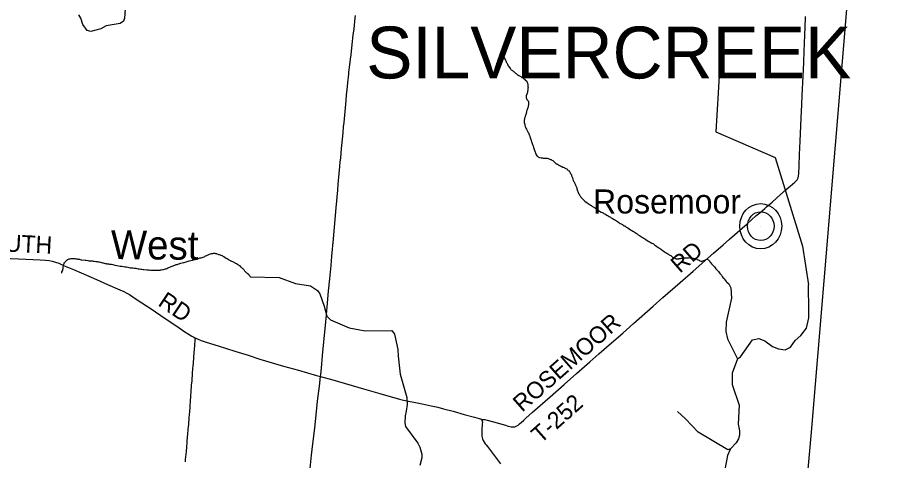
# Model space of a CAD drawing. Extents: x -13.9 to 69.1, y -25.2 to 26.1.
# Drawn here: x 5.08 to 7.866, y 14.961 to 16.353 of the extents above; entities that cross this region are included whole.
import ezdxf

# ---------------------------------------------------------------- set-up
doc = ezdxf.new("R2010")
doc.units = 0
for name, color, linetype in [('GM_X_County_Road', 7, 'Continuous'), ('GM_X_County_Road_Text', 7, 'Continuous'), ('GM_X_Minor_River', 7, 'Continuous'), ('GM_X_Minor_River_Text', 7, 'Continuous'), ('GM_X_Township', 7, 'Continuous'), ('GM_X_Township_Road', 7, 'Continuous'), ('GM_X_Township_Road_Text', 7, 'Continuous'), ('GM_X_Township_Text', 7, 'Continuous'), ('GM_X_Unincorporated', 7, 'Continuous'), ('GM_X_Unincorporated_Location', 7, 'Continuous'), ('GM_X_Unincorporated_Text', 7, 'Continuous')]:
    doc.layers.add(name, color=color, linetype=linetype)

msp = doc.modelspace()

# ---------------------------------------------------------------- linework, layer by layer
at = {"layer": 'GM_X_County_Road'}
for points in [[(6.0338, 15.224), (6.0343, 15.2302), (6.0362, 15.2509), (6.0402, 15.2899), (6.0443, 15.3337), (6.0489, 15.3846), (6.052, 15.4178), (6.0544, 15.4432), (6.059, 15.4923), (6.0627, 15.5313), (6.0666, 15.574), (6.069, 15.603), (6.0743, 15.6579), (6.0828, 15.7545), (6.088, 15.8107), (6.0895, 15.8291), (6.0926, 15.8634), (6.0945, 15.8853), (6.0958, 15.8995), (6.097, 15.9114), (6.0998, 15.9415), (6.1008, 15.9516), (6.1046, 15.9912), (6.1064, 16.0102), (6.1076, 16.0232), (6.1141, 16.093), (6.1157, 16.1102), (6.1173, 16.1267), (6.1196, 16.148), (6.1224, 16.1758), (6.1231, 16.1823), (6.126, 16.2053), (6.1281, 16.223), (6.1296, 16.2359), (6.1334, 16.269), (6.1367, 16.2979), (6.1391, 16.3186), (6.1429, 16.3528), (6.1437, 16.3605)], [(5.0048, 15.5981), (5.0826, 15.5941), (5.15, 15.591), (5.1677, 15.59), (5.1788, 15.5889), (5.1886, 15.5871), (5.1983, 15.5843), (5.2088, 15.5804), (5.2243, 15.574), (5.2556, 15.5605), (5.3279, 15.529), (5.3627, 15.5139), (5.4018, 15.4972), (5.4135, 15.4918), (5.4215, 15.4878), (5.426, 15.4854), (5.4318, 15.4819), (5.4422, 15.475), (5.4563, 15.4656), (5.5, 15.4366), (5.5442, 15.4071), (5.5808, 15.3825), (5.6065, 15.365), (5.6201, 15.3561), (5.6283, 15.3511), (5.6348, 15.3475), (5.6393, 15.3453)], [(5.6393, 15.3453), (5.6411, 15.3444), (5.6478, 15.3416), (5.6577, 15.3379), (5.6735, 15.3327), (5.7112, 15.321), (5.7631, 15.3042), (5.8055, 15.2908), (5.8427, 15.2791), (5.9172, 15.2569), (5.9643, 15.2436), (6.021, 15.2276), (6.0338, 15.224)], [(5.9984, 14.8932), (5.9981, 14.8949), (5.9976, 14.8983), (5.9975, 14.9042), (5.9979, 14.9107), (6.0005, 14.9343), (6.0055, 14.9767), (6.0095, 15.0122), (6.0141, 15.0529), (6.0187, 15.0924), (6.0245, 15.1462), (6.03, 15.194), (6.0338, 15.224)], [(6.0338, 15.224), (6.0723, 15.2134), (6.169, 15.1856), (6.2203, 15.171), (6.2823, 15.1532), (6.2946, 15.15), (6.3103, 15.1464), (6.3271, 15.143), (6.3532, 15.1379), (6.3825, 15.1319), (6.4031, 15.1273), (6.4209, 15.1229), (6.4509, 15.1147), (6.4857, 15.1051), (6.519, 15.0963), (6.5335, 15.0924), (6.5368, 15.0913), (6.5384, 15.0905), (6.5399, 15.0895), (6.5411, 15.0881)], [(6.5411, 15.0881), (6.5411, 15.088), (6.5418, 15.087), (6.5428, 15.0846), (6.5432, 15.0821), (6.5433, 15.0797), (6.5432, 15.0754), (6.5421, 15.0546), (6.5416, 15.0451), (6.5416, 15.041), (6.5419, 15.0364), (6.5425, 15.032), (6.5438, 15.0277), (6.5461, 15.0227), (6.5494, 15.0173), (6.5526, 15.0125), (6.5554, 15.0088), (6.5592, 15.0037), (6.5812, 14.9747), (6.6003, 14.9492)]]:
    msp.add_lwpolyline(points, dxfattribs=at)
at = {"layer": 'GM_X_Minor_River'}
for points in [[(5.4185, 16.3804), (5.416, 16.3517), (5.4125, 16.342), (5.4029, 16.3345), (5.358, 16.3278), (5.341, 16.3187), (5.3105, 16.3095), (5.2987, 16.3126), (5.2846, 16.3321), (5.2785, 16.3523), (5.2726, 16.3622)], [(6.6039, 16.242), (6.6052, 16.2369), (6.6085, 16.2321), (6.6112, 16.2288), (6.6129, 16.227), (6.6132, 16.2251), (6.6142, 16.2229), (6.6158, 16.2197), (6.6171, 16.2171), (6.6181, 16.2145), (6.6191, 16.2127), (6.6201, 16.2109), (6.6211, 16.209), (6.6221, 16.2068), (6.6251, 16.2021), (6.6268, 16.1992), (6.6288, 16.1966), (6.6314, 16.1929), (6.6331, 16.1914), (6.6344, 16.1896), (6.6364, 16.1885), (6.6385, 16.1866), (6.6401, 16.1855), (6.6418, 16.1837), (6.6438, 16.1826), (6.6458, 16.1807), (6.6492, 16.1778), (6.6512, 16.1763), (6.6529, 16.1748), (6.6549, 16.1737), (6.6579, 16.1715), (6.6606, 16.17), (6.6622, 16.1689), (6.6643, 16.1678), (6.6659, 16.1667), (6.6679, 16.1652), (6.6703, 16.1637), (6.672, 16.1626), (6.674, 16.1611), (6.676, 16.16), (6.6793, 16.156), (6.6817, 16.1545), (6.684, 16.1501), (6.6853, 16.1483), (6.6863, 16.1413), (6.6869, 16.1359), (6.6872, 16.1333), (6.6865, 16.1301), (6.6865, 16.1271), (6.6865, 16.1246), (6.6858, 16.1224), (6.685, 16.1184), (6.684, 16.1155), (6.683, 16.113), (6.6816, 16.1079), (6.6809, 16.105), (6.6808, 16.1029), (6.6812, 16.101), (6.6821, 16.0985), (6.6838, 16.0959), (6.6858, 16.0933), (6.6875, 16.0915), (6.6885, 16.0889), (6.6888, 16.0868), (6.6891, 16.0842), (6.6891, 16.0824), (6.6887, 16.0802), (6.6862, 16.0697), (6.6852, 16.0668), (6.6842, 16.0643), (6.6835, 16.0617), (6.6828, 16.0592), (6.6821, 16.0566), (6.681, 16.0519), (6.68, 16.0483), (6.6789, 16.0458), (6.6782, 16.0432), (6.6779, 16.0411), (6.6772, 16.0393), (6.6765, 16.0374), (6.6761, 16.0353), (6.6758, 16.0327), (6.6754, 16.0309), (6.6754, 16.0287), (6.6754, 16.0265), (6.6753, 16.024), (6.6756, 16.0204), (6.6766, 16.0167), (6.6776, 16.0149), (6.6786, 16.0105), (6.6806, 16.0061), (6.6822, 16.0021), (6.6842, 15.9984), (6.6865, 15.9944), (6.6878, 15.9918), (6.6892, 15.9896), (6.6902, 15.9875), (6.6911, 15.9849), (6.6918, 15.9831), (6.6931, 15.9794), (6.6951, 15.9732)], [(7.2899, 16.1867), (7.2789, 15.9941), (7.4655, 15.9129), (7.5512, 15.6341), (7.5702, 15.5131)], [(6.6951, 15.9732), (6.6957, 15.9703), (6.6967, 15.9681), (6.6974, 15.9659), (6.698, 15.9637), (6.699, 15.9608), (6.7003, 15.9571), (6.7013, 15.9546), (6.7023, 15.9517), (6.7033, 15.9491), (6.7043, 15.9466), (6.7049, 15.9444), (6.7056, 15.9418), (6.7066, 15.9385), (6.7075, 15.936), (6.7082, 15.933), (6.7092, 15.9301), (6.7102, 15.9279), (6.7125, 15.9217), (6.7151, 15.9184), (6.7168, 15.9173), (6.7205, 15.9147), (6.7232, 15.9136), (6.7282, 15.9121), (6.7313, 15.912), (6.733, 15.912), (6.7353, 15.9116), (6.7428, 15.9115), (6.7458, 15.9111), (6.7475, 15.9111), (6.7492, 15.9107), (6.7515, 15.91), (6.7535, 15.9096), (6.7555, 15.9085), (6.7579, 15.9074), (6.7599, 15.9066), (6.7626, 15.9051), (6.7653, 15.9036), (6.767, 15.9014), (6.769, 15.8992), (6.7713, 15.8974), (6.773, 15.8963), (6.7747, 15.8948), (6.7763, 15.8937), (6.778, 15.8929), (6.78, 15.8922), (6.7831, 15.8903), (6.7847, 15.8896), (6.7864, 15.8881), (6.7898, 15.8866), (6.7921, 15.8855), (6.7938, 15.8847), (6.7965, 15.8832), (6.7982, 15.8829), (6.8009, 15.8817), (6.8025, 15.8806), (6.8046, 15.8799), (6.8062, 15.8791), (6.8089, 15.878), (6.8109, 15.8754), (6.8136, 15.8725), (6.8166, 15.871), (6.8186, 15.8673), (6.8206, 15.8633), (6.8226, 15.8604), (6.8236, 15.8582), (6.8242, 15.856), (6.8249, 15.8534), (6.8259, 15.8512), (6.8269, 15.8491), (6.8279, 15.8469), (6.8285, 15.8447), (6.8298, 15.8414), (6.8308, 15.8388), (6.8321, 15.837), (6.8338, 15.8333), (6.8355, 15.8297), (6.8368, 15.8267), (6.8381, 15.8242), (6.8391, 15.822), (6.8397, 15.8202), (6.8404, 15.8176), (6.8407, 15.8151), (6.842, 15.8114), (6.843, 15.8085), (6.844, 15.8067), (6.8453, 15.8037), (6.8466, 15.8001), (6.8483, 15.7975), (6.8496, 15.795), (6.8509, 15.7924), (6.8526, 15.7906), (6.854, 15.7887), (6.8553, 15.7865), (6.8573, 15.7839), (6.8596, 15.7817), (6.8626, 15.7788), (6.8646, 15.7769), (6.8666, 15.7755), (6.873, 15.771), (6.8764, 15.7684)], [(6.8764, 15.7684), (6.8801, 15.7662), (6.8827, 15.7644), (6.8844, 15.7636), (6.8868, 15.7618), (6.8884, 15.7607), (6.8905, 15.7595), (6.8925, 15.7584), (6.8945, 15.7569), (6.8968, 15.7555), (6.8992, 15.7543), (6.9012, 15.7529), (6.9035, 15.7514), (6.9059, 15.7495), (6.9092, 15.747), (6.9126, 15.7447), (6.9176, 15.7418), (6.9206, 15.7403), (6.9237, 15.7388), (6.9264, 15.7373), (6.9294, 15.7358), (6.9324, 15.7339), (6.9354, 15.7321), (6.9391, 15.7299), (6.9431, 15.7276), (6.9465, 15.7258), (6.9492, 15.7239), (6.9529, 15.7213), (6.9582, 15.7187), (6.9623, 15.7161), (6.966, 15.7139), (6.969, 15.712), (6.972, 15.7098), (6.9747, 15.708), (6.9777, 15.7061), (6.9804, 15.7046), (6.9824, 15.7031), (6.9844, 15.7024), (6.9871, 15.7009), (6.9904, 15.6987), (6.9921, 15.6979), (6.9948, 15.6957), (6.9968, 15.6946), (6.9992, 15.6931), (7.0012, 15.692), (7.0102, 15.6857), (7.0146, 15.6835), (7.0176, 15.6816), (7.0213, 15.6794), (7.0243, 15.6772), (7.0277, 15.675), (7.031, 15.6727), (7.0344, 15.6701), (7.0381, 15.6676), (7.0418, 15.6657), (7.0448, 15.6635), (7.0478, 15.6616), (7.0518, 15.6594), (7.0549, 15.6575), (7.0585, 15.6549), (7.0629, 15.652), (7.0679, 15.6494), (7.0723, 15.6464), (7.0767, 15.6442), (7.0804, 15.6423), (7.0827, 15.6416), (7.0867, 15.6371), (7.0921, 15.6338), (7.0971, 15.6301), (7.1011, 15.6279), (7.1048, 15.626), (7.1072, 15.6242), (7.1102, 15.622), (7.1129, 15.6194), (7.1166, 15.6168), (7.1206, 15.6142), (7.1239, 15.612), (7.127, 15.6105), (7.1297, 15.609), (7.132, 15.6071), (7.1343, 15.6057), (7.1367, 15.6045), (7.1384, 15.6034), (7.1424, 15.6001), (7.1447, 15.599), (7.1468, 15.5975), (7.1515, 15.5956), (7.1531, 15.5949), (7.1548, 15.5945), (7.1572, 15.5945), (7.1592, 15.5944), (7.1619, 15.5948), (7.1636, 15.5951), (7.1656, 15.5955), (7.1673, 15.5958), (7.1694, 15.5961), (7.171, 15.5961), (7.1731, 15.5965), (7.1754, 15.5968), (7.1792, 15.5971), (7.1822, 15.5971)], [(5.5365, 15.5607), (5.5392, 15.561), (5.5423, 15.5617), (5.5453, 15.5628), (5.5474, 15.5631), (5.5494, 15.5645), (5.5521, 15.5663), (5.5552, 15.5674), (5.5586, 15.5684), (5.5609, 15.5695), (5.5633, 15.5702), (5.566, 15.5716), (5.5694, 15.5723), (5.5718, 15.5734), (5.5745, 15.5744), (5.5769, 15.5751), (5.5792, 15.5762), (5.5816, 15.5769), (5.5836, 15.5776), (5.5867, 15.5783), (5.5887, 15.579), (5.5907, 15.5797), (5.5935, 15.5807), (5.5982, 15.5821), (5.6019, 15.5828), (5.6043, 15.5831), (5.6067, 15.5842), (5.61, 15.5849), (5.6131, 15.5856), (5.6165, 15.5866), (5.6202, 15.5877), (5.63, 15.5901), (5.6337, 15.5915), (5.6388, 15.5925), (5.6425, 15.594), (5.6463, 15.595), (5.6496, 15.596), (5.6534, 15.5971), (5.6571, 15.5981), (5.6608, 15.5988), (5.6639, 15.5999), (5.6666, 15.6009), (5.6689, 15.602), (5.6717, 15.6038), (5.6754, 15.6052), (5.6778, 15.6063), (5.6794, 15.607), (5.6815, 15.608), (5.6842, 15.6091), (5.6869, 15.6098), (5.69, 15.6108), (5.6923, 15.6112), (5.6947, 15.6115), (5.6967, 15.6118), (5.6987, 15.6118), (5.7004, 15.6118), (5.7028, 15.6114), (5.7055, 15.611), (5.7072, 15.6106), (5.7105, 15.6091), (5.7125, 15.6084), (5.7146, 15.6076), (5.7173, 15.6069), (5.7199, 15.6061), (5.7236, 15.605), (5.7263, 15.6031), (5.7294, 15.6013), (5.7327, 15.599), (5.7361, 15.5968), (5.7391, 15.595), (5.7421, 15.5931), (5.7448, 15.5916), (5.7468, 15.5901), (5.7491, 15.5894), (5.7512, 15.5883), (5.7532, 15.5872), (5.7559, 15.586), (5.7586, 15.5849), (5.7659, 15.5812), (5.7686, 15.5793), (5.7716, 15.5775), (5.774, 15.576), (5.776, 15.5749), (5.778, 15.5734), (5.7817, 15.5697), (5.7834, 15.5679), (5.7854, 15.5657), (5.7874, 15.5638), (5.7894, 15.5627), (5.7917, 15.5605), (5.7944, 15.5572), (5.7964, 15.555), (5.7984, 15.5528), (5.8008, 15.5509), (5.8024, 15.5495), (5.8041, 15.5484), (5.8061, 15.5461), (5.8084, 15.5436), (5.8118, 15.5375)], [(5.2185, 15.5493), (5.2185, 15.5533), (5.2209, 15.5565), (5.2227, 15.5638), (5.223, 15.5656), (5.223, 15.5681), (5.2231, 15.5703), (5.2234, 15.5729), (5.2238, 15.575), (5.2245, 15.5772), (5.2255, 15.5794), (5.2255, 15.5819), (5.2279, 15.5833), (5.2293, 15.5855), (5.2313, 15.5873), (5.2337, 15.5895), (5.2354, 15.5905), (5.2368, 15.5923), (5.2398, 15.5934), (5.2422, 15.5941), (5.2446, 15.5944), (5.2476, 15.5951), (5.2503, 15.5954), (5.2533, 15.5954), (5.2571, 15.5954), (5.2601, 15.5953), (5.2628, 15.5949), (5.2665, 15.5945), (5.2692, 15.5938), (5.2719, 15.5934), (5.2746, 15.593), (5.2769, 15.5922), (5.2793, 15.5918), (5.282, 15.5914), (5.2921, 15.5902), (5.2958, 15.5898), (5.3005, 15.5894), (5.3042, 15.5886), (5.3096, 15.5882), (5.314, 15.5878), (5.3174, 15.5873), (5.3211, 15.5869), (5.3255, 15.5862), (5.3295, 15.5857), (5.3332, 15.585), (5.3366, 15.5846), (5.34, 15.5838), (5.3433, 15.5827), (5.3467, 15.5823), (5.3487, 15.5815), (5.3521, 15.5807), (5.3551, 15.5803), (5.3578, 15.5799), (5.3605, 15.5792), (5.3629, 15.5792), (5.3659, 15.5788), (5.369, 15.578), (5.3727, 15.5776), (5.3754, 15.5772), (5.3791, 15.5764), (5.3821, 15.5753), (5.3868, 15.5745), (5.3919, 15.5737), (5.3973, 15.5726), (5.402, 15.5718), (5.4074, 15.571), (5.4124, 15.5702), (5.4171, 15.5694), (5.4219, 15.569), (5.4262, 15.5682), (5.4296, 15.5674), (5.4353, 15.5666), (5.439, 15.5662), (5.4428, 15.5658), (5.4461, 15.5651), (5.4492, 15.5647), (5.4522, 15.5646), (5.4552, 15.5639), (5.4593, 15.5634), (5.4637, 15.563), (5.4677, 15.5623), (5.4711, 15.5618), (5.4748, 15.5611), (5.4771, 15.561), (5.4869, 15.5595), (5.4906, 15.5594), (5.494, 15.559), (5.4967, 15.5594), (5.4991, 15.5593), (5.5024, 15.5589), (5.5051, 15.5585), (5.5072, 15.5585), (5.5099, 15.5585), (5.5129, 15.5584), (5.5169, 15.5584), (5.5213, 15.5587), (5.5254, 15.559), (5.5281, 15.5593), (5.5305, 15.5597), (5.5325, 15.56), (5.5365, 15.5607)], [(7.1822, 15.5971), (7.1862, 15.5978), (7.19, 15.5977), (7.1927, 15.598), (7.1947, 15.5984), (7.1971, 15.598), (7.1987, 15.598), (7.2011, 15.5976), (7.2035, 15.5972), (7.2075, 15.5964), (7.2102, 15.5956), (7.2122, 15.5956), (7.2139, 15.5949), (7.2169, 15.5941), (7.2186, 15.5934), (7.2203, 15.5926), (7.2226, 15.5915), (7.226, 15.59), (7.2287, 15.5885), (7.231, 15.587), (7.2331, 15.5863), (7.2348, 15.5873), (7.2436, 15.5901), (7.2459, 15.5916), (7.248, 15.5926), (7.2503, 15.5933), (7.2524, 15.5933), (7.2544, 15.5918), (7.2571, 15.5903), (7.2584, 15.5885), (7.26, 15.5849), (7.2627, 15.5816), (7.265, 15.5786), (7.2677, 15.5757), (7.2694, 15.5742), (7.2711, 15.5727), (7.2741, 15.569), (7.2767, 15.5665), (7.2787, 15.5635), (7.2811, 15.5606), (7.2841, 15.5577), (7.2871, 15.5543), (7.2891, 15.5514), (7.2914, 15.5485), (7.2934, 15.5466), (7.2948, 15.5448), (7.2961, 15.543), (7.2974, 15.5411), (7.2991, 15.5386), (7.3011, 15.5356), (7.3034, 15.5331), (7.3051, 15.5316), (7.3084, 15.5272), (7.3114, 15.5228), (7.3138, 15.5209), (7.3198, 15.5162)], [(5.8118, 15.5375), (5.9031, 15.5362)], [(5.9031, 15.5362), (5.9547, 15.5165), (6.0017, 15.509), (6.0236, 15.4945), (6.0313, 15.4846), (6.0454, 15.4455), (6.0536, 15.4137), (6.0647, 15.403), (6.1234, 15.3772), (6.1741, 15.3682), (6.2581, 15.3686), (6.2668, 15.3576), (6.2772, 15.3087), (6.278, 15.2879), (6.2839, 15.2311), (6.3059, 15.158), (6.3067, 15.1365), (6.3034, 15.1151), (6.3002, 15.1009), (6.299, 15.078), (6.3016, 15.0671), (6.34, 15.0146), (6.3467, 15.0017), (6.3522, 14.9795), (6.3524, 14.9678), (6.3465, 14.9446)], [(7.3198, 15.5162), (7.3261, 15.5029), (7.3278, 15.4708), (7.3112, 15.3949), (7.3102, 15.3662), (7.3158, 15.3425), (7.3467, 15.2802), (7.3299, 15.2346), (7.3299, 15.1985), (7.3527, 15.1335), (7.3491, 15.0742), (7.3536, 15.053), (7.3535, 15.0399), (7.35, 15.0276), (7.3431, 15.0156), (7.3253, 14.9962), (7.3159, 14.9759), (7.3067, 14.932)], [(7.3467, 15.2802), (7.3562, 15.2859), (7.3946, 15.3393), (7.4137, 15.3442), (7.4332, 15.3359), (7.4574, 15.3185), (7.476, 15.3117), (7.497, 15.3078), (7.514, 15.3167), (7.5284, 15.3373), (7.5462, 15.3527), (7.564, 15.3758), (7.5721, 15.4088), (7.5717, 15.431), (7.5702, 15.5131)], [(7.3253, 14.9962), (7.3161, 14.9938), (7.2231, 15.0492), (7.1829, 15.0911), (7.1584, 15.1144)]]:
    msp.add_lwpolyline(points, dxfattribs=at)
at = {"layer": 'GM_X_Township'}
msp.add_lwpolyline([(7.5668, 14.8972), (7.5796, 15.0495), (7.6196, 15.5251), (7.6913, 16.3786), (7.7402, 16.961), (7.7786, 17.4181), (7.8394, 18.1408), (7.8661, 18.459), (4.5288, 18.7816)], dxfattribs=at)
at = {"layer": 'GM_X_Township_Road'}
for points in [[(6.5411, 15.0881), (6.5435, 15.0885), (6.5451, 15.0888), (6.5469, 15.0888), (6.5491, 15.0887), (6.551, 15.0885), (6.5586, 15.0867), (6.5784, 15.0812), (6.6159, 15.0708), (6.6218, 15.0692), (6.625, 15.0683), (6.6299, 15.067), (6.6342, 15.066), (6.6364, 15.0657), (6.6384, 15.0654), (6.641, 15.0654), (6.6434, 15.0655), (6.6455, 15.0659), (6.6477, 15.0667), (6.6498, 15.0675), (6.6523, 15.0689), (6.656, 15.0715), (6.6604, 15.0751), (6.6727, 15.0862), (6.6803, 15.0931), (6.7011, 15.1118), (6.757, 15.1605), (6.8007, 15.1988), (6.84, 15.2334), (6.8816, 15.2699), (6.9103, 15.2951), (6.9502, 15.33), (6.9853, 15.3608), (7.0191, 15.3906), (7.0812, 15.4451), (7.1119, 15.4723), (7.1665, 15.5199), (7.2072, 15.5556), (7.2538, 15.5967), (7.2718, 15.6125), (7.3023, 15.639), (7.3216, 15.656), (7.3774, 15.7047), (7.4052, 15.7293), (7.4172, 15.7397), (7.4329, 15.7529), (7.4385, 15.7577), (7.4561, 15.7731), (7.4825, 15.7967), (7.5005, 15.8124), (7.5125, 15.8229), (7.5272, 15.8356), (7.5322, 15.8403), (7.535, 15.8434), (7.5364, 15.8456), (7.5371, 15.8472), (7.5378, 15.8491), (7.5385, 15.851), (7.539, 15.8537), (7.5392, 15.8559), (7.5397, 15.8619), (7.5409, 15.8868), (7.5423, 15.9225), (7.5442, 15.9652), (7.5474, 16.0371), (7.5492, 16.0799), (7.5504, 16.1084), (7.5536, 16.169), (7.5554, 16.2118), (7.5568, 16.2504), (7.5577, 16.2694), (7.5592, 16.3027), (7.5599, 16.3205), (7.5615, 16.3568)], [(5.6081, 14.9554), (5.6087, 14.9625), (5.6095, 14.9714), (5.6102, 14.9797), (5.6109, 14.9886), (5.6121, 15.0022), (5.6123, 15.0051), (5.6131, 15.0134), (5.6132, 15.0151), (5.6137, 15.0204), (5.6147, 15.0321), (5.615, 15.0357), (5.6154, 15.041), (5.6159, 15.0469), (5.6165, 15.0534), (5.617, 15.0593), (5.6176, 15.0658), (5.6182, 15.0729), (5.6188, 15.08), (5.6194, 15.0877), (5.62, 15.0954), (5.6206, 15.1031), (5.6214, 15.1143), (5.6224, 15.128), (5.6229, 15.1351), (5.6236, 15.1434), (5.6242, 15.1511), (5.6247, 15.1582), (5.6252, 15.1659), (5.6258, 15.1736), (5.6263, 15.1813), (5.6271, 15.1908), (5.6276, 15.1967), (5.6287, 15.2109), (5.6294, 15.2192), (5.6299, 15.2263), (5.6307, 15.2346), (5.6318, 15.2488), (5.6326, 15.2583), (5.6331, 15.2642), (5.6336, 15.2707), (5.6343, 15.2796), (5.6349, 15.2879), (5.6355, 15.2956), (5.6359, 15.3009), (5.6364, 15.308), (5.6386, 15.3371), (5.6393, 15.3453)]]:
    msp.add_lwpolyline(points, dxfattribs=at)
at = {"layer": 'GM_X_Unincorporated'}
for major_axis in [(0, 0.0712), (0, 0.0451)]:
    msp.add_ellipse((7.4201, 15.6972), major_axis=major_axis, ratio=0.929448, dxfattribs=at)
at = {"layer": 'GM_X_Unincorporated_Location'}
msp.add_line((7.4201, 15.6972), (7.4201, 15.6972), dxfattribs=at)

# ---------------------------------------------------------------- texts
at = {"layer": 'GM_X_County_Road_Text'}
for s, height, rotation, p in [('PLYMOUTH', 0.05438, 357.2062, (4.7835, 15.6301)), ('RD', 0.05332, 326.0275, (5.5183, 15.4497))]:
    msp.add_text(s, height=height, rotation=rotation, dxfattribs=at).set_placement(p)
at = {"layer": 'GM_X_Minor_River_Text'}
msp.add_text('West', height=0.09064, rotation=359.5141, dxfattribs=at).set_placement((5.3726, 15.5937))
at = {"layer": 'GM_X_Township_Road_Text'}
for s, height, rotation, p in [('RD', 0.05288, 41.1112, (7.1654, 15.5472)), ('ROSEMOOR', 0.05287, 41.3833, (6.6686, 15.11)), ('T-252', 0.05285, 41.555, (6.7267, 15.0112))]:
    msp.add_text(s, height=height, rotation=rotation, dxfattribs=at).set_placement(p)
at = {"layer": 'GM_X_Township_Text'}
msp.add_text('SILVERCREEK', height=0.16315, rotation=0, dxfattribs=at).set_placement((6.1775, 16.1621))
at = {"layer": 'GM_X_Unincorporated_Text'}
msp.add_text('Rosemoor', height=0.07559, rotation=0, dxfattribs=at).set_placement((6.8918, 15.7371))

doc.saveas('drawing.dxf')
